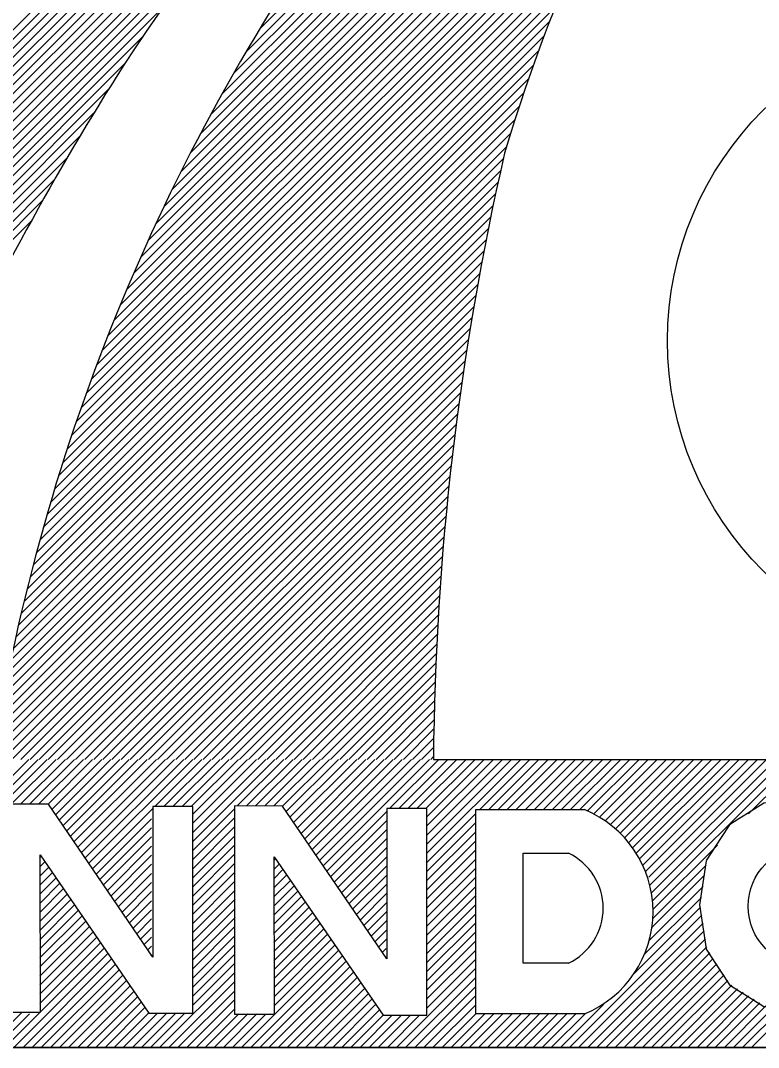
# Model space of a CAD drawing. Extents: x -5299 to 22597, y -19549 to -1808.
# Drawn here: x -2947.16 to -2918.15, y -17755 to -17714.62 of the extents above; entities that cross this region are included whole.
import ezdxf

# ---------------------------------------------------------------- set-up
doc = ezdxf.new("R2010")
doc.units = 0
doc.layers.add('Level 1', color=7, linetype='Continuous')

msp = doc.modelspace()

# ---------------------------------------------------------------- linework, layer by layer
at = {"layer": 'Level 1'}
for p, q in [((-2941.525, -17721.946), (-2906.716, -17687.137)), ((-2941.198, -17721.261), (-2907.374, -17687.437)), ((-2940.843, -17720.548), (-2908.043, -17687.748)), ((-2940.477, -17719.824), (-2908.736, -17688.083)), ((-2940.092, -17719.081), (-2909.446, -17688.435)), ((-2939.679, -17718.31), (-2910.173, -17688.804)), ((-2939.246, -17717.519), (-2910.93, -17689.203)), ((-2938.789, -17716.704), (-2911.714, -17689.629)), ((-2938.294, -17715.851), (-2912.527, -17690.084)), ((-2937.763, -17714.962), (-2913.373, -17690.572)), ((-2962.041, -17732.797), (-2920.616, -17691.372)), ((-2962.041, -17732.439), (-2921.236, -17691.633)), ((-2962.041, -17732.081), (-2921.857, -17691.897)), ((-2962.041, -17731.723), (-2922.496, -17692.178)), ((-2962.041, -17731.365), (-2923.136, -17692.46)), ((-2962.041, -17731.007), (-2923.795, -17692.761)), ((-2962.041, -17730.649), (-2924.457, -17693.065)), ((-2962.041, -17730.291), (-2925.138, -17693.388)), ((-2962.041, -17729.933), (-2925.826, -17693.718)), ((-2962.041, -17729.575), (-2926.531, -17694.065)), ((-2941.845, -17722.624), (-2915.156, -17695.935)), ((-2942.148, -17723.284), (-2917.389, -17698.526)), ((-2942.437, -17723.932), (-2918.691, -17700.186)), ((-2942.718, -17724.57), (-2919.528, -17701.381)), ((-2942.982, -17725.193), (-2920.184, -17702.394)), ((-2943.241, -17725.81), (-2920.775, -17703.344)), ((-2943.484, -17726.411), (-2921.315, -17704.242)), ((-2943.724, -17727.009), (-2921.813, -17705.098)), ((-2943.948, -17727.591), (-2922.277, -17705.92)), ((-2944.17, -17728.171), (-2922.713, -17706.713)), ((-2962.041, -17733.155), (-2935.949, -17707.063)), ((-2944.378, -17728.737), (-2923.112, -17707.471)), ((-2944.584, -17729.301), (-2923.491, -17708.207)), ((-2944.778, -17729.853), (-2923.852, -17708.926)), ((-2962.041, -17733.513), (-2938.152, -17709.623)), ((-2944.968, -17730.401), (-2924.189, -17709.621)), ((-2945.15, -17730.94), (-2924.508, -17710.298)), ((-2945.326, -17731.474), (-2924.817, -17710.965)), ((-2962.041, -17733.871), (-2939.563, -17711.393)), ((-2945.497, -17732.003), (-2925.102, -17711.608)), ((-2945.659, -17732.523), (-2925.379, -17712.244)), ((-2962.041, -17734.229), (-2940.65, -17712.837)), ((-2945.821, -17733.043), (-2925.642, -17712.864)), ((-2945.97, -17733.551), (-2925.892, -17713.473)), ((-2962.041, -17734.587), (-2941.57, -17714.116)), ((-2946.119, -17734.058), (-2926.134, -17714.072)), ((-2946.261, -17734.558), (-2926.361, -17714.658)), ((-2962.041, -17734.945), (-2942.37, -17715.273)), ((-2946.398, -17735.053), (-2926.584, -17715.238)), ((-2946.534, -17735.546), (-2926.792, -17715.804)), ((-2962.041, -17735.303), (-2943.077, -17716.339)), ((-2946.66, -17736.03), (-2926.997, -17716.367)), ((-2946.785, -17736.514), (-2927.188, -17716.916)), ((-2962.041, -17735.661), (-2943.686, -17717.306)), ((-2946.905, -17736.991), (-2927.376, -17717.462)), ((-2947.019, -17737.463), (-2927.552, -17717.996)), ((-2962.041, -17736.019), (-2944.269, -17718.247)), ((-2947.134, -17737.936), (-2927.725, -17718.527)), ((-2962.041, -17736.377), (-2944.812, -17719.147)), ((-2947.239, -17738.399), (-2927.889, -17719.049)), ((-2947.343, -17738.861), (-2928.047, -17719.565)), ((-2962.041, -17736.735), (-2945.326, -17720.02)), ((-2947.445, -17739.321), (-2928.18, -17720.056)), ((-2947.539, -17739.773), (-2928.282, -17720.516)), ((-2962.041, -17737.093), (-2945.821, -17720.872)), ((-2947.634, -17740.226), (-2928.384, -17720.976)), ((-2962.041, -17737.451), (-2946.287, -17721.696)), ((-2947.724, -17740.674), (-2928.485, -17721.435)), ((-2947.809, -17741.117), (-2928.579, -17721.887)), ((-2962.041, -17737.809), (-2946.731, -17722.499)), ((-2947.894, -17741.56), (-2928.672, -17722.338)), ((-2947.973, -17741.997), (-2928.766, -17722.79)), ((-2948.049, -17742.431), (-2928.853, -17723.235)), ((-2948.126, -17742.866), (-2928.939, -17723.678)), ((-2948.196, -17743.294), (-2929.024, -17724.122)), ((-2948.215, -17743.671), (-2929.106, -17724.562)), ((-2947.857, -17743.671), (-2929.184, -17724.998)), ((-2947.499, -17743.671), (-2929.262, -17725.434)), ((-2947.141, -17743.671), (-2929.34, -17725.869)), ((-2946.783, -17743.671), (-2929.41, -17726.298)), ((-2946.425, -17743.671), (-2929.481, -17726.727)), ((-2946.067, -17743.671), (-2929.552, -17727.156)), ((-2945.709, -17743.671), (-2929.618, -17727.58)), ((-2945.351, -17743.671), (-2929.682, -17728.001)), ((-2944.993, -17743.671), (-2929.746, -17728.423)), ((-2944.635, -17743.671), (-2929.808, -17728.844)), ((-2944.277, -17743.671), (-2929.865, -17729.259)), ((-2943.919, -17743.671), (-2929.922, -17729.674)), ((-2943.561, -17743.671), (-2929.979, -17730.089)), ((-2943.203, -17743.671), (-2930.032, -17730.5)), ((-2942.845, -17743.671), (-2930.083, -17730.908)), ((-2942.487, -17743.671), (-2930.133, -17731.317)), ((-2942.129, -17743.671), (-2930.184, -17731.725)), ((-2941.771, -17743.671), (-2930.228, -17732.128)), ((-2941.413, -17743.671), (-2930.272, -17732.53)), ((-2941.056, -17743.671), (-2930.317, -17732.932)), ((-2940.698, -17743.671), (-2930.359, -17733.332)), ((-2940.34, -17743.671), (-2930.397, -17733.728)), ((-2939.982, -17743.671), (-2930.435, -17734.124)), ((-2939.624, -17743.671), (-2930.473, -17734.52)), ((-2939.266, -17743.671), (-2930.508, -17734.914)), ((-2938.908, -17743.671), (-2930.541, -17735.304)), ((-2938.55, -17743.671), (-2930.573, -17735.694)), ((-2938.192, -17743.671), (-2930.605, -17736.084)), ((-2937.834, -17743.671), (-2930.633, -17736.47)), ((-2937.476, -17743.671), (-2930.66, -17736.855)), ((-2937.118, -17743.671), (-2930.686, -17737.239)), ((-2936.76, -17743.671), (-2930.713, -17737.624)), ((-2936.402, -17743.671), (-2930.735, -17738.004)), ((-2936.044, -17743.671), (-2930.756, -17738.382)), ((-2935.686, -17743.671), (-2930.777, -17738.761)), ((-2935.328, -17743.671), (-2930.798, -17739.14)), ((-2934.97, -17743.671), (-2930.814, -17739.515)), ((-2934.612, -17743.671), (-2930.829, -17739.888)), ((-2934.254, -17743.671), (-2930.845, -17740.262)), ((-2933.896, -17743.671), (-2930.861, -17740.635)), ((-2933.538, -17743.671), (-2930.872, -17741.004)), ((-2933.18, -17743.671), (-2930.882, -17741.373)), ((-2932.822, -17743.671), (-2930.892, -17741.741)), ((-2932.464, -17743.671), (-2930.903, -17742.109)), ((-2932.106, -17743.671), (-2930.909, -17742.473)), ((-2931.748, -17743.671), (-2930.914, -17742.837)), ((-2931.39, -17743.671), (-2930.919, -17743.2)), ((-2931.032, -17743.671), (-2930.925, -17743.563)), ((-2951.084, -17748.644), (-2946.111, -17743.671)), ((-2949.443, -17746.645), (-2946.469, -17743.671)), ((-2949.408, -17746.252), (-2946.827, -17743.671)), ((-2947.505, -17745.423), (-2945.753, -17743.671)), ((-2947.147, -17745.423), (-2945.395, -17743.671)), ((-2946.789, -17745.423), (-2945.037, -17743.671)), ((-2946.431, -17745.423), (-2944.679, -17743.671)), ((-2946.076, -17745.426), (-2944.321, -17743.671)), ((-2945.931, -17745.639), (-2943.963, -17743.671)), ((-2945.786, -17745.852), (-2943.605, -17743.671)), ((-2945.641, -17746.065), (-2943.247, -17743.671)), ((-2945.496, -17746.278), (-2942.889, -17743.671)), ((-2945.351, -17746.491), (-2942.531, -17743.671)), ((-2945.206, -17746.704), (-2942.173, -17743.671)), ((-2945.061, -17746.917), (-2941.815, -17743.671)), ((-2944.917, -17747.13), (-2941.458, -17743.671)), ((-2944.772, -17747.343), (-2941.1, -17743.671)), ((-2944.627, -17747.556), (-2940.742, -17743.671)), ((-2944.482, -17747.769), (-2940.384, -17743.671)), ((-2941.868, -17745.513), (-2940.026, -17743.671)), ((-2941.51, -17745.513), (-2939.668, -17743.671)), ((-2941.152, -17745.513), (-2939.31, -17743.671)), ((-2940.794, -17745.513), (-2938.952, -17743.671)), ((-2940.452, -17745.529), (-2938.594, -17743.671)), ((-2940.388, -17746.897), (-2937.162, -17743.671)), ((-2940.388, -17746.539), (-2937.52, -17743.671)), ((-2940.388, -17746.181), (-2937.878, -17743.671)), ((-2940.388, -17745.823), (-2938.236, -17743.671)), ((-2938.636, -17745.503), (-2936.804, -17743.671)), ((-2938.279, -17745.503), (-2936.446, -17743.671)), ((-2937.902, -17745.485), (-2936.088, -17743.671)), ((-2937.544, -17745.485), (-2935.73, -17743.671)), ((-2937.186, -17745.485), (-2935.372, -17743.671)), ((-2936.856, -17745.513), (-2935.014, -17743.671)), ((-2936.711, -17745.726), (-2934.656, -17743.671)), ((-2936.566, -17745.939), (-2934.298, -17743.671)), ((-2936.421, -17746.152), (-2933.94, -17743.671)), ((-2936.276, -17746.365), (-2933.582, -17743.671)), ((-2936.131, -17746.578), (-2933.224, -17743.671)), ((-2935.986, -17746.791), (-2932.866, -17743.671)), ((-2935.841, -17747.004), (-2932.508, -17743.671)), ((-2935.696, -17747.217), (-2932.15, -17743.671)), ((-2935.551, -17747.43), (-2931.792, -17743.671)), ((-2935.406, -17747.643), (-2931.434, -17743.671)), ((-2935.261, -17747.856), (-2931.076, -17743.671)), ((-2932.623, -17745.575), (-2930.718, -17743.671)), ((-2932.265, -17745.575), (-2930.36, -17743.671)), ((-2931.907, -17745.575), (-2930.002, -17743.671)), ((-2931.549, -17745.575), (-2929.644, -17743.671)), ((-2931.22, -17745.604), (-2929.286, -17743.671)), ((-2931.189, -17745.931), (-2928.928, -17743.671)), ((-2931.189, -17746.289), (-2928.57, -17743.671)), ((-2931.189, -17746.647), (-2928.213, -17743.671)), ((-2931.189, -17747.005), (-2927.855, -17743.671)), ((-2931.189, -17747.363), (-2927.497, -17743.671)), ((-2930.926, -17743.671), (-2903.866, -17743.671)), ((-2929.09, -17745.622), (-2927.139, -17743.671)), ((-2928.732, -17745.622), (-2926.781, -17743.671)), ((-2928.374, -17745.622), (-2926.423, -17743.671)), ((-2928.016, -17745.622), (-2926.065, -17743.671)), ((-2927.658, -17745.622), (-2925.707, -17743.671)), ((-2927.3, -17745.622), (-2925.349, -17743.671)), ((-2926.942, -17745.622), (-2924.991, -17743.671)), ((-2926.585, -17745.623), (-2924.633, -17743.671)), ((-2926.228, -17745.624), (-2924.275, -17743.671)), ((-2925.888, -17745.642), (-2923.917, -17743.671)), ((-2925.533, -17745.645), (-2923.559, -17743.671)), ((-2925.175, -17745.645), (-2923.201, -17743.671)), ((-2924.87, -17745.698), (-2922.843, -17743.671)), ((-2924.634, -17745.819), (-2922.485, -17743.671)), ((-2924.367, -17745.911), (-2922.127, -17743.671)), ((-2924.18, -17746.082), (-2921.769, -17743.671)), ((-2923.973, -17746.233), (-2921.411, -17743.671)), ((-2923.777, -17746.395), (-2921.053, -17743.671)), ((-2923.591, -17746.567), (-2920.695, -17743.671)), ((-2923.416, -17746.749), (-2920.337, -17743.671)), ((-2923.251, -17746.942), (-2919.979, -17743.671)), ((-2923.097, -17747.146), (-2919.621, -17743.671)), ((-2922.953, -17747.361), (-2919.263, -17743.671)), ((-2922.821, -17747.587), (-2918.905, -17743.671)), ((-2922.701, -17747.825), (-2918.547, -17743.671)), ((-2922.594, -17748.075), (-2918.189, -17743.671)), ((-2922.458, -17748.298), (-2917.831, -17743.671)), ((-2922.415, -17748.612), (-2917.473, -17743.671)), ((-2922.372, -17748.928), (-2917.115, -17743.671)), ((-2922.33, -17749.243), (-2916.757, -17743.671)), ((-2918.541, -17745.813), (-2916.399, -17743.671)), ((-2944.337, -17747.982), (-2941.967, -17745.613)), ((-2940.388, -17747.255), (-2938.744, -17745.611)), ((-2938.744, -17745.503), (-2938.744, -17753.69)), ((-2929.265, -17753.674), (-2929.265, -17745.645)), ((-2929.265, -17745.645), (-2924.994, -17745.645)), ((-2944.192, -17748.195), (-2942.002, -17746.005)), ((-2940.388, -17747.613), (-2938.744, -17745.969)), ((-2935.116, -17748.069), (-2932.764, -17745.717)), ((-2931.189, -17747.721), (-2929.28, -17745.813)), ((-2944.047, -17748.408), (-2942.002, -17746.363)), ((-2940.388, -17747.971), (-2938.744, -17746.327)), ((-2934.971, -17748.282), (-2932.765, -17746.076)), ((-2934.826, -17748.495), (-2932.761, -17746.429)), ((-2931.189, -17748.079), (-2929.28, -17746.171)), ((-2943.902, -17748.621), (-2942.002, -17746.721)), ((-2940.388, -17748.329), (-2938.744, -17746.684)), ((-2934.681, -17748.708), (-2932.768, -17746.794)), ((-2931.189, -17748.437), (-2929.28, -17746.529)), ((-2943.757, -17748.834), (-2942.002, -17747.079)), ((-2940.388, -17748.687), (-2938.744, -17747.042)), ((-2934.536, -17748.921), (-2932.769, -17747.153)), ((-2931.189, -17748.795), (-2929.28, -17746.886)), ((-2931.189, -17749.153), (-2929.28, -17747.244)), ((-2922.287, -17749.559), (-2919.767, -17747.038)), ((-2946.404, -17747.543), (-2946.352, -17747.491)), ((-2943.612, -17749.047), (-2942.002, -17747.437)), ((-2940.388, -17749.045), (-2938.744, -17747.4)), ((-2937.201, -17747.648), (-2937.132, -17747.579)), ((-2934.392, -17749.134), (-2932.77, -17747.512)), ((-2931.189, -17749.511), (-2929.28, -17747.602)), ((-2927.398, -17751.683), (-2927.398, -17747.364)), ((-2927.398, -17747.364), (-2925.617, -17747.364)), ((-2946.404, -17747.901), (-2946.207, -17747.704)), ((-2946.403, -17748.259), (-2946.061, -17747.916)), ((-2943.467, -17749.26), (-2942.002, -17747.795)), ((-2940.388, -17749.403), (-2938.744, -17747.758)), ((-2937.201, -17748.005), (-2936.987, -17747.791)), ((-2937.201, -17748.363), (-2936.842, -17748.004)), ((-2934.247, -17749.347), (-2932.761, -17747.861)), ((-2931.189, -17749.869), (-2929.28, -17747.96)), ((-2922.302, -17749.931), (-2920.201, -17747.831)), ((-2946.403, -17748.616), (-2945.916, -17748.129)), ((-2946.403, -17748.974), (-2945.77, -17748.341)), ((-2943.322, -17749.473), (-2942.002, -17748.153)), ((-2940.388, -17749.761), (-2938.744, -17748.116)), ((-2940.388, -17750.119), (-2938.744, -17748.474)), ((-2937.201, -17748.721), (-2936.697, -17748.217)), ((-2937.201, -17749.079), (-2936.551, -17748.43)), ((-2934.102, -17749.56), (-2932.761, -17748.219)), ((-2931.189, -17750.227), (-2929.28, -17748.318)), ((-2922.339, -17750.286), (-2920.305, -17748.253)), ((-2946.402, -17749.331), (-2945.625, -17748.554)), ((-2946.402, -17749.689), (-2945.479, -17748.766)), ((-2943.177, -17749.686), (-2942.002, -17748.511)), ((-2943.032, -17749.899), (-2942.002, -17748.869)), ((-2940.388, -17750.477), (-2938.721, -17748.81)), ((-2937.201, -17749.437), (-2936.406, -17748.643)), ((-2937.201, -17749.795), (-2936.261, -17748.856)), ((-2933.957, -17749.773), (-2932.761, -17748.577)), ((-2931.189, -17750.585), (-2929.28, -17748.676)), ((-2922.443, -17750.788), (-2920.33, -17748.675)), ((-2946.401, -17750.047), (-2945.334, -17748.979)), ((-2946.401, -17750.404), (-2945.188, -17749.191)), ((-2942.887, -17750.112), (-2942.002, -17749.227)), ((-2940.388, -17750.835), (-2938.723, -17749.169)), ((-2937.201, -17750.153), (-2936.116, -17749.068)), ((-2937.201, -17750.511), (-2935.971, -17749.281)), ((-2933.812, -17749.986), (-2932.761, -17748.935)), ((-2933.667, -17750.199), (-2932.761, -17749.293)), ((-2931.189, -17750.943), (-2929.28, -17749.034)), ((-2922.629, -17751.332), (-2920.394, -17749.097)), ((-2946.401, -17750.762), (-2945.043, -17749.404)), ((-2946.4, -17751.119), (-2944.897, -17749.617)), ((-2942.742, -17750.325), (-2942.002, -17749.585)), ((-2940.388, -17751.193), (-2938.724, -17749.529)), ((-2937.201, -17750.869), (-2935.826, -17749.494)), ((-2933.522, -17750.412), (-2932.761, -17749.651)), ((-2931.189, -17751.301), (-2929.28, -17749.392)), ((-2923.061, -17752.122), (-2920.424, -17749.485)), ((-2946.4, -17751.477), (-2944.752, -17749.829)), ((-2946.4, -17751.834), (-2944.607, -17750.042)), ((-2942.597, -17750.538), (-2942.002, -17749.943)), ((-2940.388, -17751.551), (-2938.726, -17749.889)), ((-2937.201, -17751.227), (-2935.681, -17749.707)), ((-2937.201, -17751.585), (-2935.535, -17749.92)), ((-2933.377, -17750.625), (-2932.761, -17750.009)), ((-2931.189, -17751.659), (-2929.28, -17749.75)), ((-2925.579, -17754.998), (-2920.376, -17749.795)), ((-2946.399, -17752.192), (-2944.461, -17750.254)), ((-2946.399, -17752.55), (-2944.321, -17750.472)), ((-2942.452, -17750.751), (-2942.002, -17750.301)), ((-2940.388, -17751.909), (-2938.728, -17750.248)), ((-2937.176, -17751.918), (-2935.39, -17750.133)), ((-2937.176, -17752.276), (-2935.245, -17750.345)), ((-2933.232, -17750.838), (-2932.761, -17750.367)), ((-2931.189, -17752.017), (-2929.28, -17750.108)), ((-2931.189, -17752.375), (-2929.28, -17750.466)), ((-2925.221, -17754.998), (-2920.329, -17750.106)), ((-2924.863, -17754.998), (-2920.282, -17750.417)), ((-2946.398, -17752.907), (-2944.17, -17750.679)), ((-2946.398, -17753.265), (-2944.025, -17750.892)), ((-2942.307, -17750.964), (-2942.002, -17750.658)), ((-2940.388, -17752.267), (-2938.729, -17750.608)), ((-2937.175, -17752.633), (-2935.1, -17750.558)), ((-2937.175, -17752.991), (-2934.955, -17750.771)), ((-2933.087, -17751.051), (-2932.761, -17750.725)), ((-2931.189, -17752.733), (-2929.28, -17750.824)), ((-2924.505, -17754.998), (-2920.235, -17750.728)), ((-2947.773, -17754.998), (-2943.879, -17751.104)), ((-2942.162, -17751.177), (-2942.002, -17751.016)), ((-2940.388, -17752.625), (-2938.731, -17750.968)), ((-2938.466, -17754.998), (-2934.665, -17751.197)), ((-2937.174, -17753.349), (-2934.81, -17750.984)), ((-2932.942, -17751.264), (-2932.781, -17751.103)), ((-2931.189, -17753.091), (-2929.28, -17751.182)), ((-2924.147, -17754.998), (-2920.186, -17751.038)), ((-2923.789, -17754.998), (-2920.069, -17751.278)), ((-2947.415, -17754.998), (-2943.734, -17751.317)), ((-2947.057, -17754.998), (-2943.588, -17751.529)), ((-2942.017, -17751.39), (-2942.002, -17751.374)), ((-2940.388, -17752.983), (-2938.733, -17751.327)), ((-2940.388, -17753.341), (-2938.734, -17751.687)), ((-2938.108, -17754.998), (-2934.52, -17751.41)), ((-2937.75, -17754.998), (-2934.374, -17751.622)), ((-2932.797, -17751.477), (-2932.761, -17751.441)), ((-2931.189, -17753.449), (-2929.28, -17751.54)), ((-2925.617, -17751.683), (-2927.398, -17751.683)), ((-2923.431, -17754.998), (-2919.927, -17751.494)), ((-2923.073, -17754.998), (-2919.786, -17751.711)), ((-2946.699, -17754.998), (-2943.443, -17751.742)), ((-2946.341, -17754.998), (-2943.297, -17751.954)), ((-2941.688, -17754.998), (-2938.736, -17752.046)), ((-2937.392, -17754.998), (-2934.229, -17751.835)), ((-2937.034, -17754.998), (-2934.084, -17752.048)), ((-2932.38, -17754.998), (-2929.28, -17751.898)), ((-2922.715, -17754.998), (-2919.644, -17751.927)), ((-2945.983, -17754.998), (-2943.152, -17752.167)), ((-2945.625, -17754.998), (-2943.006, -17752.379)), ((-2941.33, -17754.998), (-2938.738, -17752.406)), ((-2936.676, -17754.998), (-2933.939, -17752.261)), ((-2936.318, -17754.998), (-2933.794, -17752.474)), ((-2932.022, -17754.998), (-2929.28, -17752.256)), ((-2922.357, -17754.998), (-2919.503, -17752.144)), ((-2921.999, -17754.998), (-2919.361, -17752.36)), ((-2945.267, -17754.998), (-2942.861, -17752.592)), ((-2944.909, -17754.998), (-2942.715, -17752.804)), ((-2940.972, -17754.998), (-2938.739, -17752.766)), ((-2935.96, -17754.998), (-2933.649, -17752.687)), ((-2935.602, -17754.998), (-2933.504, -17752.899)), ((-2931.664, -17754.998), (-2929.28, -17752.614)), ((-2921.641, -17754.998), (-2919.196, -17752.553)), ((-2921.283, -17754.998), (-2918.976, -17752.691)), ((-2920.925, -17754.998), (-2918.757, -17752.829)), ((-2944.551, -17754.998), (-2942.57, -17753.017)), ((-2944.193, -17754.998), (-2942.425, -17753.229)), ((-2940.614, -17754.998), (-2938.741, -17753.125)), ((-2935.244, -17754.998), (-2933.358, -17753.112)), ((-2934.886, -17754.998), (-2933.213, -17753.325)), ((-2931.306, -17754.998), (-2929.28, -17752.972)), ((-2930.948, -17754.998), (-2929.28, -17753.33)), ((-2925.937, -17754.998), (-2924.234, -17753.295)), ((-2920.567, -17754.998), (-2918.537, -17752.968)), ((-2920.209, -17754.998), (-2918.317, -17753.105)), ((-2919.851, -17754.998), (-2918.097, -17753.243)), ((-2948.489, -17754.998), (-2947.124, -17753.633)), ((-2948.131, -17754.998), (-2946.81, -17753.677)), ((-2943.835, -17754.998), (-2942.279, -17753.442)), ((-2943.477, -17754.998), (-2942.126, -17753.647)), ((-2943.119, -17754.998), (-2941.768, -17753.647)), ((-2942.761, -17754.998), (-2941.41, -17753.647)), ((-2942.403, -17754.998), (-2941.052, -17753.647)), ((-2942.046, -17754.998), (-2940.695, -17753.647)), ((-2940.256, -17754.998), (-2938.744, -17753.486)), ((-2939.898, -17754.998), (-2938.573, -17753.673)), ((-2939.54, -17754.998), (-2938.219, -17753.678)), ((-2939.182, -17754.998), (-2937.866, -17753.682)), ((-2938.824, -17754.998), (-2937.538, -17753.712)), ((-2934.528, -17754.998), (-2933.051, -17753.521)), ((-2933.812, -17754.998), (-2932.543, -17753.728)), ((-2933.454, -17754.998), (-2932.185, -17753.729)), ((-2933.096, -17754.998), (-2931.827, -17753.729)), ((-2932.738, -17754.998), (-2931.469, -17753.728)), ((-2930.59, -17754.998), (-2929.265, -17753.673)), ((-2930.232, -17754.998), (-2928.909, -17753.674)), ((-2929.874, -17754.998), (-2928.551, -17753.674)), ((-2929.516, -17754.998), (-2928.193, -17753.674)), ((-2924.994, -17753.674), (-2929.265, -17753.674)), ((-2929.158, -17754.998), (-2927.835, -17753.674)), ((-2928.8, -17754.998), (-2927.477, -17753.674)), ((-2928.443, -17754.998), (-2927.119, -17753.674)), ((-2928.085, -17754.998), (-2926.761, -17753.674)), ((-2927.727, -17754.998), (-2926.403, -17753.674)), ((-2927.369, -17754.998), (-2926.045, -17753.674)), ((-2927.011, -17754.998), (-2925.687, -17753.674)), ((-2926.653, -17754.998), (-2925.329, -17753.674)), ((-2926.295, -17754.998), (-2924.955, -17753.658)), ((-2919.493, -17754.998), (-2917.858, -17753.363)), ((-2919.135, -17754.998), (-2917.549, -17753.412)), ((-2918.777, -17754.998), (-2917.239, -17753.46)), ((-2918.419, -17754.998), (-2916.93, -17753.509)), ((-2934.17, -17754.998), (-2932.917, -17753.745)), ((-2903.866, -17754.998), (-2962.041, -17754.998))]:
    msp.add_line(p, q, dxfattribs=at)
for points in [[(-2903.866, -17715.472), (-2903.866, -17686.299), (-2962.041, -17686.299), (-2962.041, -17754.998), (-2903.866, -17754.998), (-2903.866, -17738.934)], [(-2914.04, -17745.795), (-2914.682, -17745.392), (-2916.311, -17745.138), (-2917.934, -17745.392), (-2918.577, -17745.795), (-2918.921, -17746.011), (-2919.284, -17746.239), (-2919.613, -17746.74), (-2920.202, -17747.642)], [(-2947.943, -17753.615), (-2946.373, -17753.613), (-2946.38, -17747.422), (-2942.108, -17753.653), (-2940.388, -17753.653), (-2940.388, -17745.529), (-2941.961, -17745.529), (-2941.961, -17751.443), (-2946.054, -17745.429), (-2947.943, -17745.428)], [(-2938.744, -17753.69), (-2937.174, -17753.688), (-2937.181, -17747.497), (-2932.909, -17753.728), (-2931.189, -17753.728), (-2931.189, -17745.604), (-2932.762, -17745.604), (-2932.762, -17751.519), (-2936.855, -17745.504), (-2938.744, -17745.503)], [(-2920.207, -17747.655), (-2920.249, -17747.923), (-2920.472, -17749.389), (-2920.249, -17750.854), (-2920.206, -17751.13), (-2919.613, -17752.037), (-2919.284, -17752.538), (-2918.921, -17752.766), (-2918.577, -17752.982), (-2917.934, -17753.385), (-2916.311, -17753.64), (-2914.682, -17753.385), (-2914.04, -17752.982)]]:
    msp.add_lwpolyline(points, dxfattribs=at)
for centre, radius in [((-2908.94, -17727.203), 12.788), ((-2916.211, -17749.446), 2.347)]:
    msp.add_circle(centre, radius, dxfattribs=at)
for centre, radius, start, end in [((-2879.837, -17757.539), 75.477, 109.28863, 146.92331), ((-2879.837, -17757.539), 75.477, 109.28863, 146.92331), ((-2861.347, -17739.727), 69.683, 145.89057, 163.41359), ((-2898.472, -17764.019), 74.362, 129.35719, 148.74373), ((-2869.844, -17756.057), 79.386, 143.93622, 171.02382), ((-2869.844, -17756.057), 79.386, 143.93622, 171.02382), ((-2852.729, -17774.137), 107.254, 147.39676, 163.49749), ((-2852.729, -17774.137), 107.254, 147.39676, 163.49749), ((-2820.591, -17744.532), 110.339, 167.06636, 179.55285), ((-2926.628, -17749.66), 4.335, 292.1496, 67.8504), ((-2926.648, -17749.523), 2.393, 295.505, 64.495)]:
    msp.add_arc(centre, radius, start, end, dxfattribs=at)

doc.saveas('drawing.dxf')
